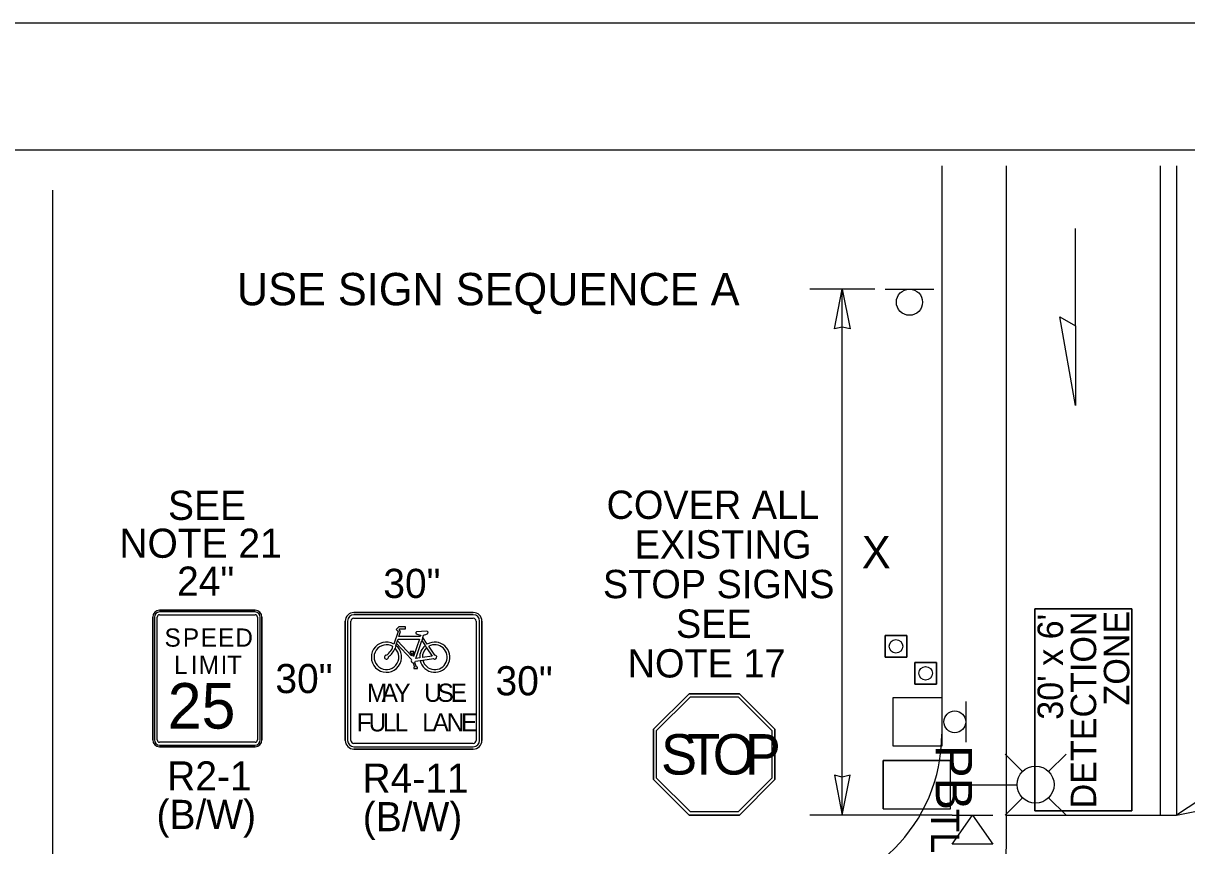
# Model space of a CAD drawing. Extents: x 99982 to 100176, y 99905 to 100011.
# Drawn here: x 100105.178 to 100108.053, y 100008.655 to 100010.687 of the extents above; entities that cross this region are included whole.
import ezdxf

# ---------------------------------------------------------------- set-up
doc = ezdxf.new("R2010")
doc.units = 0
for name, color, linetype in [('RD_ED_ShoulderPavedEdge', 7, 'Continuous'), ('RD_MK_LineDblYellowCenter', 7, 'Continuous'), ('RD_MK_LineEdgeWhite', 7, 'Continuous'), ('RD_MK_LineEdgeWhiteNew', 7, 'Continuous'), ('RD_MK_LineStop', 7, 'Continuous'), ('SH_GI_PlotLimits', 7, 'Continuous'), ('SH_GI_SheetBorder', 7, 'Continuous'), ('TR_SN_ConstructionSigns', 7, 'Continuous'), ('TR_WZ_PortableLightStandard', 7, 'Continuous'), ('TR_WZ_PortableSignMountBlk-Wht', 7, 'Continuous'), ('TR_WZ_Sign', 7, 'Continuous'), ('TR_WZ_TempSignal', 7, 'Continuous'), ('TR_WZ_TrafficCone', 7, 'Continuous'), ('TR_WZ_WorkZoneDetails', 7, 'Continuous'), ('TR_WZ_WorkZoneTextCurrent', 7, 'Continuous')]:
    doc.layers.add(name, color=color, linetype=linetype)

msp = doc.modelspace()

# ---------------------------------------------------------------- linework, layer by layer
at = {"layer": 'RD_ED_ShoulderPavedEdge'}
msp.add_lwpolyline([(100107.4475, 100010.335), (100107.4475, 100008.9304)], dxfattribs=at)
msp.add_arc((100107.0475, 100008.9304), 0.4, 270, 0, dxfattribs=at)
at = {"layer": 'RD_MK_LineDblYellowCenter'}
for p, q in [((100107.9875, 100010.335), (100107.9875, 100008.7304)), ((100108.0275, 100010.335), (100108.0275, 100008.7304))]:
    msp.add_line(p, q, dxfattribs=at)
at = {"layer": 'RD_MK_LineEdgeWhite'}
for p, q in [((100107.6075, 100008.9304), (100107.6075, 100010.335)), ((100107.6075, 100008.6904), (100107.6075, 100008.9304))]:
    msp.add_line(p, q, dxfattribs=at)
at = {"layer": 'RD_MK_LineEdgeWhiteNew'}
msp.add_arc((100106.1076, 100008.6984), 1.5, 277.2601, 359.6954, dxfattribs=at)
at = {"layer": 'RD_MK_LineStop'}
msp.add_line((100107.6075, 100008.7304), (100108.0275, 100008.7304), dxfattribs=at)
at = {"layer": 'SH_GI_PlotLimits'}
msp.add_lwpolyline([(100099.0625, 99999.6875), (100116.0625, 99999.6875), (100116.0625, 100010.6875), (100099.0625, 100010.6875)], close=True, dxfattribs=at)
at = {"layer": 'SH_GI_SheetBorder'}
msp.add_line((100100, 100010.375), (100115.75, 100010.375), dxfattribs=at)
at = {"layer": 'TR_SN_ConstructionSigns'}
for p, q in [((100105.5142, 100009.2366), (100105.7505, 100009.2366)), ((100105.7505, 100009.2366), (100105.5142, 100009.2366)), ((100105.7505, 100009.2366), (100105.5142, 100009.2366)), ((100105.7505, 100009.2324), (100105.5142, 100009.2324)), ((100105.5142, 100009.2253), (100105.7505, 100009.2253)), ((100105.9944, 100009.231), (100106.2897, 100009.231)), ((100106.2897, 100009.231), (100105.9944, 100009.231)), ((100106.2897, 100009.231), (100105.9944, 100009.231)), ((100106.2897, 100009.2254), (100105.9944, 100009.2254)), ((100105.4973, 100008.916), (100105.4973, 100009.2197)), ((100105.4973, 100009.2197), (100105.4973, 100008.916)), ((100105.4973, 100009.2197), (100105.4973, 100008.916)), ((100105.5016, 100009.2197), (100105.5016, 100008.916)), ((100105.5086, 100008.916), (100105.5086, 100009.2197)), ((100105.7561, 100009.2197), (100105.7561, 100008.916)), ((100105.7631, 100008.916), (100105.7631, 100009.2197)), ((100105.7673, 100009.2197), (100105.7673, 100008.916)), ((100105.7673, 100008.916), (100105.7673, 100009.2197)), ((100105.7673, 100008.916), (100105.7673, 100009.2197)), ((100105.9733, 100008.9146), (100105.9733, 100009.2099)), ((100105.9733, 100009.2099), (100105.9733, 100008.9146)), ((100105.9733, 100009.2099), (100105.9733, 100008.9146)), ((100105.9789, 100009.2099), (100105.9789, 100008.9146)), ((100105.9873, 100008.9146), (100105.9873, 100009.2099)), ((100105.9944, 100009.217), (100106.2897, 100009.217)), ((100106.106, 100009.1959), (100106.0991, 100009.1889)), ((100106.1225, 100009.1959), (100106.106, 100009.1959)), ((100106.1225, 100009.1904), (100106.1225, 100009.1959)), ((100106.2967, 100009.2099), (100106.2967, 100008.9146)), ((100106.3051, 100008.9146), (100106.3051, 100009.2099)), ((100106.3108, 100009.2099), (100106.3108, 100008.9146)), ((100106.3108, 100008.9146), (100106.3108, 100009.2099)), ((100106.3108, 100008.9146), (100106.3108, 100009.2099)), ((100106.1037, 100009.1842), (100106.0933, 100009.1531)), ((100106.0991, 100009.1889), (100106.1037, 100009.1842)), ((100106.1025, 100009.1614), (100106.1037, 100009.1652)), ((100106.1037, 100009.1652), (100106.1564, 100009.1652)), ((100106.1059, 100009.1717), (100106.1101, 100009.1842)), ((100106.1586, 100009.1717), (100106.1059, 100009.1717)), ((100106.1061, 100009.1882), (100106.1083, 100009.1904)), ((100106.1101, 100009.1842), (100106.1061, 100009.1882)), ((100106.1083, 100009.1904), (100106.1225, 100009.1904)), ((100106.1564, 100009.1652), (100106.1419, 100009.1219)), ((100106.1744, 100009.1846), (100106.1495, 100009.183)), ((100106.1597, 100009.1751), (100106.1586, 100009.1717)), ((100106.1647, 100009.1694), (100106.1621, 100009.1616)), ((100106.1647, 100009.1694), (100106.1667, 100009.1752)), ((100106.1759, 100009.1529), (100106.1647, 100009.1694)), ((100106.0985, 100009.1496), (100106.0963, 100009.1428)), ((100106.0985, 100009.1496), (100106.1001, 100009.1542)), ((100106.1001, 100009.1542), (100106.1025, 100009.1614)), ((100106.1001, 100009.1542), (100106.1367, 100009.1145)), ((100106.1371, 100009.1237), (100106.1025, 100009.1614)), ((100106.1424, 100009.1344), (100106.1336, 100009.1344)), ((100106.1424, 100009.1311), (100106.1424, 100009.1344)), ((100106.1474, 100009.1173), (100106.1621, 100009.1616)), ((100106.1621, 100009.1616), (100106.1705, 100009.1492)), ((100106.1705, 100009.1492), (100106.1742, 100009.1437)), ((100106.1742, 100009.1437), (100106.188, 100009.1234)), ((100106.1945, 100009.1256), (100106.1796, 100009.1475)), ((100106.1358, 100009.1311), (100106.1371, 100009.1237)), ((100106.1419, 100009.1219), (100106.1402, 100009.1311)), ((100106.1402, 100009.1311), (100106.1424, 100009.1311)), ((100106.141, 100009.1064), (100106.1446, 100009.0956)), ((100106.1493, 100009.0956), (100106.1452, 100009.1077)), ((100106.1469, 100009.1106), (100106.1582, 100009.1123)), ((100106.1573, 100009.1188), (100106.1474, 100009.1173)), ((100106.1582, 100009.1123), (100106.1647, 100009.1132)), ((100106.188, 100009.1234), (100106.1638, 100009.1198)), ((100106.1647, 100009.1132), (100106.191, 100009.1171)), ((100106.1446, 100009.0956), (100106.1428, 100009.0956)), ((100106.1428, 100009.0956), (100106.1428, 100009.0923)), ((100106.1428, 100009.0923), (100106.1516, 100009.0923)), ((100106.1516, 100009.0956), (100106.1493, 100009.0956)), ((100106.1516, 100009.0923), (100106.1516, 100009.0956)), ((100106.8229, 100009.0304), (100106.735, 100008.9426)), ((100106.8229, 100009.0304), (100106.735, 100008.9426)), ((100106.7428, 100008.9393), (100106.8261, 100009.0226)), ((100106.9472, 100009.0304), (100106.8229, 100009.0304)), ((100106.9472, 100009.0304), (100106.8229, 100009.0304)), ((100106.8261, 100009.0226), (100106.9439, 100009.0226)), ((100106.9439, 100009.0226), (100107.0272, 100008.9393)), ((100107.035, 100008.9426), (100106.9472, 100009.0304)), ((100107.035, 100008.9426), (100106.9472, 100009.0304)), ((100106.735, 100008.9426), (100106.735, 100008.8183)), ((100106.735, 100008.9426), (100106.735, 100008.8183)), ((100106.7428, 100008.8216), (100106.7428, 100008.9393)), ((100107.0272, 100008.9393), (100107.0272, 100008.8216)), ((100107.035, 100008.8183), (100107.035, 100008.9426)), ((100107.035, 100008.8183), (100107.035, 100008.9426)), ((100105.7505, 100008.9103), (100105.5142, 100008.9103)), ((100106.2897, 100008.9076), (100105.9944, 100008.9076)), ((100105.5142, 100008.9033), (100105.7505, 100008.9033)), ((100105.7505, 100008.8991), (100105.5142, 100008.8991)), ((100105.5142, 100008.8991), (100105.7505, 100008.8991)), ((100105.5142, 100008.8991), (100105.7505, 100008.8991)), ((100105.9944, 100008.8991), (100106.2897, 100008.8991)), ((100106.2897, 100008.8935), (100105.9944, 100008.8935)), ((100105.9944, 100008.8935), (100106.2897, 100008.8935)), ((100105.9944, 100008.8935), (100106.2897, 100008.8935)), ((100106.735, 100008.8183), (100106.8229, 100008.7304)), ((100106.735, 100008.8183), (100106.8229, 100008.7304)), ((100106.8261, 100008.7383), (100106.7428, 100008.8216)), ((100107.0272, 100008.8216), (100106.9439, 100008.7383)), ((100106.9472, 100008.7304), (100107.035, 100008.8183)), ((100106.9472, 100008.7304), (100107.035, 100008.8183)), ((100106.9439, 100008.7383), (100106.8261, 100008.7383)), ((100106.8229, 100008.7304), (100106.9472, 100008.7304)), ((100106.8229, 100008.7304), (100106.9472, 100008.7304))]:
    msp.add_line(p, q, dxfattribs=at)
for points in [[(100106.1336, 100009.1344), (100106.1336, 100009.1311), (100106.1358, 100009.1311)], [(100106.8229, 100009.0304), (100106.9472, 100009.0304), (100107.035, 100008.9426), (100107.035, 100008.8183), (100106.9472, 100008.7304), (100106.8229, 100008.7304), (100106.735, 100008.8183), (100106.735, 100008.9426), (100106.8229, 100009.0304)]]:
    msp.add_lwpolyline(points, dxfattribs=at)
for centre, radius, start, end in [((100105.5142, 100009.2197), 0.0169, 90, 180), ((100105.5142, 100009.2197), 0.0169, 90, 180), ((100105.5142, 100009.2197), 0.0169, 90, 180), ((100105.5142, 100009.2197), 0.0127, 90, 180), ((100105.5142, 100009.2197), 0.00562, 90, 180), ((100105.7505, 100009.2197), 0.0169, 0, 90), ((100105.7505, 100009.2197), 0.0169, 0, 90), ((100105.7505, 100009.2197), 0.0169, 0, 90), ((100105.7505, 100009.2197), 0.0127, 0, 90), ((100105.7505, 100009.2197), 0.00562, 0, 90), ((100105.9944, 100009.2099), 0.0211, 90, 180), ((100105.9944, 100009.2099), 0.0211, 90, 180), ((100105.9944, 100009.2099), 0.0211, 90, 180), ((100105.9944, 100009.2099), 0.0155, 90, 180), ((100106.2897, 100009.2099), 0.0211, 0, 90), ((100106.2897, 100009.2099), 0.0211, 0, 90), ((100106.2897, 100009.2099), 0.0211, 0, 90), ((100106.2897, 100009.2099), 0.0155, 0, 90), ((100105.9944, 100009.2099), 0.00703, 90, 180), ((100106.2897, 100009.2099), 0.00703, 0, 90), ((100106.1495, 100009.1808), 0.00219, 89.3854, 243.6828), ((100106.1747, 100009.1814), 0.00329, 294.5519, 96.4128), ((100106.075, 100009.1206), 0.0373, 60.5529, 50.868), ((100106.075, 100009.1206), 0.0307, 58.1532, 46.1649), ((100106.1945, 100009.1206), 0.0373, 130.0889, 182.8379), ((100106.1945, 100009.1206), 0.0373, 192.9622, 119.9648), ((100106.1945, 100009.1206), 0.0307, 131.3616, 181.6359), ((100106.1945, 100009.1206), 0.0307, 193.937, 119.0598), ((100106.075, 100009.1206), 0.00493, 105.257, 14.3233), ((100106.1415, 100009.1118), 0.00548, 151.1744, 264.8566), ((100106.1415, 100009.1118), 0.00548, 312.0053, 347.2932), ((100106.1945, 100009.1206), 0.00493, 225.1095, 90.4672), ((100105.5142, 100008.916), 0.0169, 180, 270), ((100105.5142, 100008.916), 0.0169, 180, 270), ((100105.5142, 100008.916), 0.0169, 180, 270), ((100105.5142, 100008.916), 0.0127, 180, 270), ((100105.5142, 100008.916), 0.00562, 180, 270), ((100105.7505, 100008.916), 0.0169, 270, 0), ((100105.7505, 100008.916), 0.0169, 270, 0), ((100105.7505, 100008.916), 0.0127, 270, 0), ((100105.7505, 100008.916), 0.00562, 270, 0), ((100105.7505, 100008.916), 0.0169, 270, 0), ((100105.9944, 100008.9146), 0.0211, 180, 270), ((100105.9944, 100008.9146), 0.0211, 180, 270), ((100105.9944, 100008.9146), 0.0211, 180, 270), ((100105.9944, 100008.9146), 0.0155, 180, 270), ((100105.9944, 100008.9146), 0.00703, 180, 270), ((100106.2897, 100008.9146), 0.0211, 270, 0), ((100106.2897, 100008.9146), 0.0211, 270, 0), ((100106.2897, 100008.9146), 0.0155, 270, 0), ((100106.2897, 100008.9146), 0.00703, 270, 0), ((100106.2897, 100008.9146), 0.0211, 270, 0)]:
    msp.add_arc(centre, radius, start, end, dxfattribs=at)
for centre, major_axis, ratio, start_param, end_param in [((100106.1627, 100009.1859), (-0.0186, 0), 0.588235, 0.686048, 1.410588), ((100106.1627, 100009.1859), (-0.0186, 0), 0.588235, 1.786993, 2.401245), ((100106.0799, 100009.1414), (-0.0105, -0.0158), 0.413554, 0.494612, 2.170849), ((100106.0799, 100009.1414), (-0.014, -0.021), 0.55814, 0.868091, 1.989998)]:
    msp.add_ellipse(centre, major_axis=major_axis, ratio=ratio, start_param=start_param, end_param=end_param, dxfattribs=at)
at = {"layer": 'TR_WZ_PortableLightStandard'}
for p, q in [((100107.6468, 100008.8378), (100107.6037, 100008.8809)), ((100107.7115, 100008.8378), (100107.7546, 100008.8809)), ((100107.303, 100008.8654), (100107.469, 100008.8654)), ((100107.303, 100008.7454), (100107.303, 100008.8654)), ((100107.469, 100008.8654), (100107.303, 100008.8654)), ((100107.469, 100008.7454), (100107.469, 100008.8654)), ((100107.469, 100008.8054), (100107.6334, 100008.8054)), ((100107.6468, 100008.773), (100107.6037, 100008.7301)), ((100107.7115, 100008.773), (100107.7546, 100008.7301)), ((100107.303, 100008.7454), (100107.469, 100008.7454)), ((100107.303, 100008.7454), (100107.469, 100008.7454))]:
    msp.add_line(p, q, dxfattribs=at)
for points in [[(100107.303, 100008.8654), (100107.303, 100008.8054), (100107.303, 100008.7454)], [(100107.469, 100008.7454), (100107.469, 100008.8054), (100107.469, 100008.8654)]]:
    msp.add_lwpolyline(points, dxfattribs=at)
msp.add_circle((100107.6792, 100008.8055), 0.0457, dxfattribs=at)
msp.add_circle((100107.6792, 100008.8055), 0.0457, dxfattribs=at)
at = {"layer": 'TR_WZ_PortableSignMountBlk-Wht'}
msp.add_line((100107.4734, 100008.7304), (100107.5734, 100008.7304), dxfattribs=at)
msp.add_lwpolyline([(100107.5233, 100008.7304), (100107.5734, 100008.6586), (100107.4734, 100008.6586)], close=True, dxfattribs=at)
at = {"layer": 'TR_WZ_Sign'}
for p, q in [((100107.3075, 100010.0304), (100107.4275, 100010.0304)), ((100107.5066, 100009.0109), (100107.5066, 100008.9109))]:
    msp.add_line(p, q, dxfattribs=at)
for centre, radius in [((100107.3676, 100009.998), 0.0324), ((100107.3676, 100009.998), 0.0324), ((100107.4795, 100008.9609), 0.027), ((100107.4795, 100008.9609), 0.027)]:
    msp.add_circle(centre, radius, dxfattribs=at)
at = {"layer": 'TR_WZ_TempSignal'}
msp.add_lwpolyline([(100107.4475, 100009.0209), (100107.4475, 100008.9009), (100107.3275, 100008.9009), (100107.3275, 100009.0209)], close=True, dxfattribs=at)
msp.add_lwpolyline([(100107.4475, 100009.0209), (100107.4475, 100008.9009), (100107.3275, 100008.9009), (100107.3275, 100009.0209)], close=True, dxfattribs=at)
at = {"layer": 'TR_WZ_TrafficCone'}
for points in [[(100107.3609, 100009.1742), (100107.3609, 100009.1208), (100107.3076, 100009.1208), (100107.3076, 100009.1742), (100107.3609, 100009.1742)], [(100107.3076, 100009.1742), (100107.3076, 100009.1208), (100107.3609, 100009.1208), (100107.3609, 100009.1742), (100107.3076, 100009.1742)], [(100107.4342, 100009.1075), (100107.4342, 100009.0542), (100107.3809, 100009.0542), (100107.3809, 100009.1075), (100107.4342, 100009.1075)], [(100107.3809, 100009.1075), (100107.3809, 100009.0542), (100107.4342, 100009.0542), (100107.4342, 100009.1075), (100107.3809, 100009.1075)]]:
    msp.add_lwpolyline(points, dxfattribs=at)
for centre in [(100107.3342, 100009.1475), (100107.4076, 100009.0808)]:
    msp.add_circle(centre, 0.0167, dxfattribs=at)
at = {"layer": 'TR_WZ_WorkZoneDetails'}
for p, q in [((100105.25, 100010.275), (100105.25, 100001.7859)), ((100107.778, 100009.9393), (100107.778, 100010.1804)), ((100107.2816, 100010.0304), (100107.1216, 100010.0304)), ((100107.2016, 100008.7304), (100107.2016, 100010.0304)), ((100106.735, 100008.9426), (100106.8229, 100009.0304)), ((100106.8229, 100009.0304), (100106.735, 100008.9426)), ((100106.8229, 100009.0304), (100106.9472, 100009.0304)), ((100106.9472, 100009.0304), (100106.8229, 100009.0304)), ((100106.8229, 100009.0304), (100106.8229, 100009.0304)), ((100106.9472, 100009.0304), (100107.035, 100008.9426)), ((100107.035, 100008.9426), (100106.9472, 100009.0304)), ((100106.735, 100008.9426), (100106.735, 100008.9426)), ((100106.735, 100008.8183), (100106.735, 100008.9426)), ((100106.735, 100008.9426), (100106.735, 100008.8183)), ((100107.035, 100008.9426), (100107.035, 100008.9426)), ((100107.035, 100008.9426), (100107.035, 100008.8183)), ((100107.035, 100008.8183), (100107.035, 100008.9426)), ((100106.735, 100008.8183), (100106.735, 100008.8183)), ((100106.8229, 100008.7304), (100106.735, 100008.8183)), ((100106.735, 100008.8183), (100106.8229, 100008.7304)), ((100107.035, 100008.8183), (100106.9472, 100008.7304)), ((100106.9472, 100008.7304), (100107.035, 100008.8183)), ((100107.035, 100008.8183), (100107.035, 100008.8183)), ((100106.8229, 100008.7304), (100106.8229, 100008.7304)), ((100106.9472, 100008.7304), (100106.8229, 100008.7304)), ((100106.8229, 100008.7304), (100106.9472, 100008.7304)), ((100106.9472, 100008.7304), (100106.9472, 100008.7304)), ((100107.4734, 100008.7304), (100107.1216, 100008.7304))]:
    msp.add_line(p, q, dxfattribs=at)
for points in [[(100107.2016, 100010.0304), (100107.2208, 100009.9322), (100107.2016, 100009.9367), (100107.1823, 100009.9322)], [(100107.778, 100009.7428), (100107.7394, 100009.9616), (100107.778, 100009.9393)], [(100107.4475, 100009.0209), (100107.4475, 100008.9009), (100107.3275, 100008.9009), (100107.3275, 100009.0209)], [(100107.2016, 100008.7304), (100107.2208, 100008.8287), (100107.2016, 100008.8242), (100107.1823, 100008.8287)], [(100108.0275, 100008.7304), (100108.1258, 100008.7499), (100108.1143, 100008.766), (100108.1112, 100008.7856)]]:
    msp.add_lwpolyline(points, close=True, dxfattribs=at)
for points in [[(100107.6775, 100009.2404), (100107.6775, 100008.7404), (100107.9175, 100008.7404), (100107.9175, 100009.2404), (100107.6775, 100009.2404)], [(100107.9175, 100009.2404), (100107.9175, 100008.7404), (100107.6775, 100008.7404), (100107.6775, 100009.2404), (100107.9175, 100009.2404)]]:
    msp.add_lwpolyline(points, dxfattribs=at)

# ---------------------------------------------------------------- texts
at = {"layer": 'TR_SN_ConstructionSigns'}
for s, p in [('SEE', (100105.5352, 100009.46)), ('NOTE 21', (100105.415, 100009.3663)), ('24"', (100105.5576, 100009.2726)), ('30"', (100106.0673, 100009.267)), ('30"', (100105.8006, 100009.0318)), ('30"', (100106.3446, 100009.0263)), ('R2-1', (100105.5332, 100008.7911)), ('R4-11', (100106.0158, 100008.7855)), ('(B/W)', (100105.5068, 100008.696)), ('(B/W)', (100106.0165, 100008.6904))]:
    msp.add_text(s, height=0.072, rotation=360, dxfattribs=at).set_placement(p)
for s, height, p in [('COVER ALL', 0.07, (100106.619, 100009.4624)), ('EXISTING', 0.07, (100106.6885, 100009.3644)), ('STOP SIGNS', 0.07, (100106.61, 100009.2664)), ('SEE', 0.07, (100106.7906, 100009.1684)), ('S', 0.045, (100105.5266, 100009.1466)), ('P', 0.045, (100105.572, 100009.1466)), ('E', 0.045, (100105.6161, 100009.1466)), ('E', 0.045, (100105.6589, 100009.1466)), ('D', 0.045, (100105.7016, 100009.1466)), ('NOTE 17', 0.07, (100106.6711, 100009.0704)), ('L', 0.045, (100105.55, 100009.0791)), ('I', 0.045, (100105.5914, 100009.0791)), ('M', 0.045, (100105.6112, 100009.0791)), ('I', 0.045, (100105.6652, 100009.0791)), ('T', 0.045, (100105.6809, 100009.0791)), ('25', 0.1125, (100105.5345, 100008.9441)), ('M', 0.045, (100106.027, 100009.0102)), ('A', 0.045, (100106.063, 100009.0102)), ('Y', 0.045, (100106.0945, 100009.0102)), ('U', 0.045, (100106.1683, 100009.0102)), ('S', 0.045, (100106.2012, 100009.0102)), ('E', 0.045, (100106.234, 100009.0102)), ('F', 0.045, (100106.0018, 100008.9371)), ('U', 0.045, (100106.0311, 100008.9371)), ('L', 0.045, (100106.0662, 100008.9371)), ('L', 0.045, (100106.0954, 100008.9371)), ('L', 0.045, (100106.1634, 100008.9371)), ('A', 0.045, (100106.189, 100008.9371)), ('N', 0.045, (100106.2241, 100008.9371)), ('E', 0.045, (100106.2592, 100008.9371))]:
    msp.add_text(s, height=height, dxfattribs=at).set_placement(p)
at = {"layer": 'TR_WZ_PortableLightStandard'}
msp.add_text('TL', height=0.07, rotation=270, dxfattribs=at).set_placement((100107.421, 100008.7455))
at = {"layer": 'TR_WZ_TempSignal'}
msp.add_text('PB', height=0.09, rotation=270, dxfattribs=at).set_placement((100107.4325, 100008.9032))
at = {"layer": 'TR_WZ_WorkZoneDetails'}
for s, p in [("30' x 6'", (100107.7471, 100008.966)), ('DETECTION', (100107.829, 100008.7468)), ('ZONE', (100107.9109, 100009.0012))]:
    msp.add_text(s, height=0.063, rotation=90, dxfattribs=at).set_placement(p)
for s, p in [('S', (100106.7535, 100008.8304)), ('T', (100106.8185, 100008.8304)), ('O', (100106.8815, 100008.8304)), ('P', (100106.9605, 100008.8304))]:
    msp.add_text(s, height=0.1, dxfattribs=at).set_placement(p)
at = {"layer": 'TR_WZ_WorkZoneTextCurrent'}
for s, p in [('USE SIGN SEQUENCE A', (100105.7054, 100009.9904)), ('X', (100107.2498, 100009.3404))]:
    msp.add_text(s, height=0.08, dxfattribs=at).set_placement(p)

doc.saveas('drawing.dxf')
